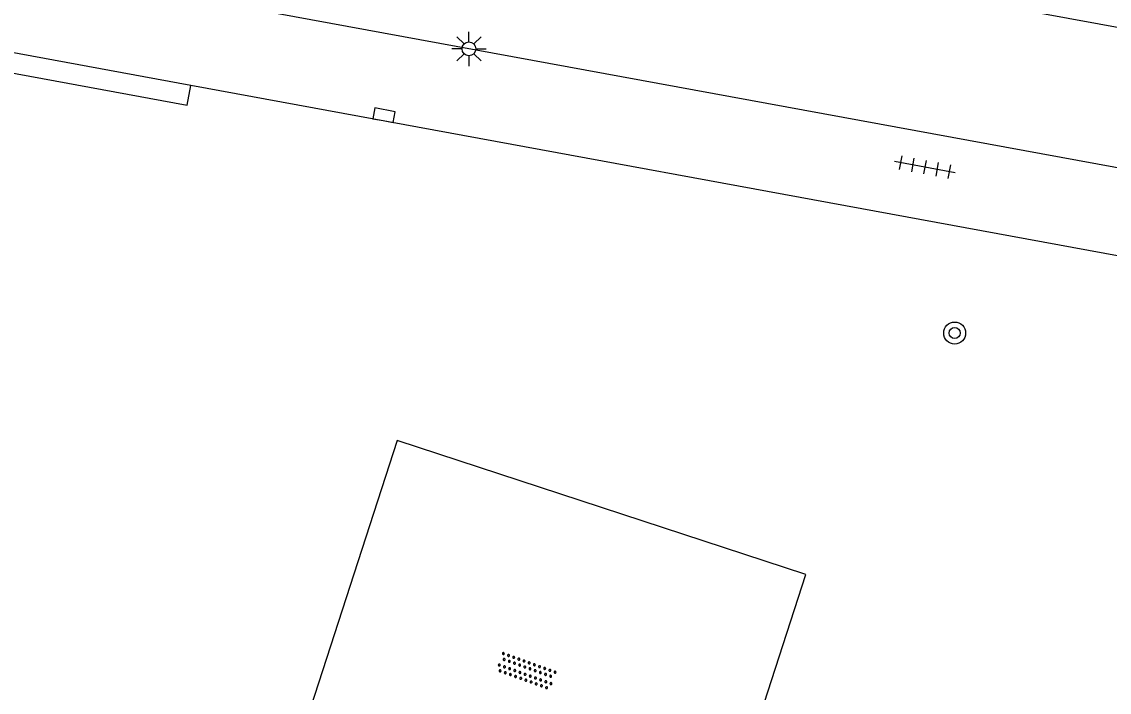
# Model space of a CAD drawing. Extents: x 132999 to 136000, y 398499 to 400501.
# Drawn here: x 133197.05 to 133236.66, y 399588.24 to 399612.64 of the extents above; entities that cross this region are included whole.
import ezdxf

# ---------------------------------------------------------------- set-up
doc = ezdxf.new("R2010")
doc.units = 0
for name, color, linetype in [('gg-bbg-hoofdgebouw', 7, 'Continuous'), ('gg-knt-verharding', 7, 'Continuous'), ('gt-grn-groengrens', 7, 'Continuous'), ('gt-symb-boom', 7, 'Continuous'), ('gt-symb-kolk', 7, 'Continuous'), ('gt-symb-lichtmast', 7, 'Continuous'), ('gt-symb-overige verharding', 7, 'Continuous'), ('gt-symb-tegel verharding', 7, 'Continuous')]:
    doc.layers.add(name, color=color, linetype=linetype)

# ---------------------------------------------------------------- blocks, each defined once
blk = doc.blocks.new('gt0-KOLK')
at = {"layer": 'gt-symb-kolk'}
blk.add_lwpolyline([(0, 0), (0.375, 0), (0.375, 0.4), (-0.375, 0.4), (-0.375, 0), (0, 0)], dxfattribs=at)
blk = doc.blocks.new('gt0-LMAST')
at = {"layer": 'gt-symb-lichtmast'}
for p, q in [((-0.182, 0.173), (-0.447, 0.438)), ((-0.005, 0.246), (-0.005, 0.621)), ((0.172, 0.173), (0.437, 0.438)), ((-0.255, -0.004), (-0.63, -0.004)), ((-0.182, -0.181), (-0.447, -0.446)), ((-0.005, -0.254), (-0.005, -0.629)), ((0.437, -0.446), (0.172, -0.181)), ((0.245, -0.004), (0.62, -0.004))]:
    blk.add_line(p, q, dxfattribs=at)
blk.add_circle((-0.005, -0.004), 0.25, dxfattribs=at)
blk = doc.blocks.new('gt0-TEG1')
at = {"layer": 'gt-symb-tegel verharding'}
for p, q in [((-1.125, 0), (1.125, 0)), ((-0.9, -0.25), (-0.9, 0.25)), ((-0.45, -0.25), (-0.45, 0.25)), ((0, -0.25), (0, 0.25)), ((0.45, -0.25), (0.45, 0.25)), ((0.9, -0.25), (0.9, 0.25))]:
    blk.add_line(p, q, dxfattribs=at)
blk = doc.blocks.new('gt0-BOOM')
at = {"layer": 'gt-symb-boom'}
for radius in [0.4, 0.2]:
    blk.add_circle((0, 0), radius, dxfattribs=at)
blk = doc.blocks.new('gt0-OVH')
at = {"layer": 'gt-symb-overige verharding'}
for points in [[(-0.972, 0.298), (-0.967, 0.308), (-0.965, 0.319), (-0.966, 0.33), (-0.971, 0.34), (-0.978, 0.348), (-0.988, 0.353), (-0.999, 0.355), (-1.01, 0.354), (-1.02, 0.349), (-1.028, 0.342), (-1.033, 0.332), (-1.035, 0.321), (-1.034, 0.31), (-1.029, 0.3), (-1.022, 0.292), (-1.012, 0.287), (-1.001, 0.285), (-0.99, 0.286), (-0.98, 0.291)], [(-0.872, 0.106), (-0.867, 0.116), (-0.865, 0.126), (-0.866, 0.137), (-0.871, 0.147), (-0.878, 0.156), (-0.888, 0.161), (-0.899, 0.163), (-0.91, 0.162), (-0.92, 0.157), (-0.928, 0.15), (-0.933, 0.14), (-0.935, 0.129), (-0.934, 0.118), (-0.929, 0.108), (-0.922, 0.1), (-0.912, 0.095), (-0.901, 0.092), (-0.89, 0.094), (-0.88, 0.098)], [(-0.772, 0.298), (-0.767, 0.308), (-0.765, 0.319), (-0.766, 0.33), (-0.771, 0.34), (-0.778, 0.348), (-0.788, 0.353), (-0.799, 0.355), (-0.81, 0.354), (-0.82, 0.349), (-0.828, 0.342), (-0.833, 0.332), (-0.835, 0.321), (-0.834, 0.31), (-0.829, 0.3), (-0.822, 0.292), (-0.812, 0.287), (-0.801, 0.285), (-0.79, 0.286), (-0.78, 0.291)], [(-0.672, 0.106), (-0.667, 0.116), (-0.665, 0.126), (-0.666, 0.137), (-0.671, 0.147), (-0.678, 0.156), (-0.688, 0.161), (-0.699, 0.163), (-0.71, 0.162), (-0.72, 0.157), (-0.728, 0.15), (-0.733, 0.14), (-0.735, 0.129), (-0.734, 0.118), (-0.729, 0.108), (-0.722, 0.1), (-0.712, 0.095), (-0.701, 0.092), (-0.69, 0.094), (-0.68, 0.098)], [(-0.572, 0.298), (-0.567, 0.308), (-0.565, 0.319), (-0.566, 0.33), (-0.571, 0.34), (-0.578, 0.348), (-0.588, 0.353), (-0.599, 0.355), (-0.61, 0.354), (-0.62, 0.349), (-0.628, 0.342), (-0.633, 0.332), (-0.635, 0.321), (-0.634, 0.31), (-0.629, 0.3), (-0.622, 0.292), (-0.612, 0.287), (-0.601, 0.285), (-0.59, 0.286), (-0.58, 0.291)], [(-0.472, 0.106), (-0.467, 0.116), (-0.465, 0.126), (-0.466, 0.137), (-0.471, 0.147), (-0.478, 0.156), (-0.488, 0.161), (-0.499, 0.163), (-0.51, 0.162), (-0.52, 0.157), (-0.528, 0.15), (-0.533, 0.14), (-0.535, 0.129), (-0.534, 0.118), (-0.529, 0.108), (-0.522, 0.1), (-0.512, 0.095), (-0.501, 0.092), (-0.49, 0.094), (-0.48, 0.098)], [(-0.372, 0.298), (-0.367, 0.308), (-0.365, 0.319), (-0.366, 0.33), (-0.371, 0.34), (-0.378, 0.348), (-0.388, 0.353), (-0.399, 0.355), (-0.41, 0.354), (-0.42, 0.349), (-0.428, 0.342), (-0.433, 0.332), (-0.435, 0.321), (-0.434, 0.31), (-0.429, 0.3), (-0.422, 0.292), (-0.412, 0.287), (-0.401, 0.285), (-0.39, 0.286), (-0.38, 0.291)], [(-0.272, 0.106), (-0.267, 0.116), (-0.265, 0.126), (-0.266, 0.137), (-0.271, 0.147), (-0.278, 0.156), (-0.288, 0.161), (-0.299, 0.163), (-0.31, 0.162), (-0.32, 0.157), (-0.328, 0.15), (-0.333, 0.14), (-0.335, 0.129), (-0.334, 0.118), (-0.329, 0.108), (-0.322, 0.1), (-0.312, 0.095), (-0.301, 0.092), (-0.29, 0.094), (-0.28, 0.098)], [(-0.172, 0.298), (-0.167, 0.308), (-0.165, 0.319), (-0.166, 0.33), (-0.171, 0.34), (-0.178, 0.348), (-0.188, 0.353), (-0.199, 0.355), (-0.21, 0.354), (-0.22, 0.349), (-0.228, 0.342), (-0.233, 0.332), (-0.235, 0.321), (-0.234, 0.31), (-0.229, 0.3), (-0.222, 0.292), (-0.212, 0.287), (-0.201, 0.285), (-0.19, 0.286), (-0.18, 0.291)], [(-0.072, 0.106), (-0.067, 0.116), (-0.065, 0.126), (-0.066, 0.137), (-0.071, 0.147), (-0.078, 0.156), (-0.088, 0.161), (-0.099, 0.163), (-0.11, 0.162), (-0.12, 0.157), (-0.128, 0.15), (-0.133, 0.14), (-0.135, 0.129), (-0.134, 0.118), (-0.129, 0.108), (-0.122, 0.1), (-0.112, 0.095), (-0.101, 0.092), (-0.09, 0.094), (-0.08, 0.098)], [(0.028, 0.298), (0.033, 0.308), (0.035, 0.319), (0.034, 0.33), (0.029, 0.34), (0.022, 0.348), (0.012, 0.353), (0.001, 0.355), (-0.01, 0.354), (-0.02, 0.349), (-0.028, 0.342), (-0.033, 0.332), (-0.035, 0.321), (-0.034, 0.31), (-0.029, 0.3), (-0.022, 0.292), (-0.012, 0.287), (-0.001, 0.285), (0.01, 0.286), (0.02, 0.291)], [(0.128, 0.106), (0.133, 0.116), (0.135, 0.126), (0.134, 0.137), (0.129, 0.147), (0.122, 0.156), (0.112, 0.161), (0.101, 0.163), (0.09, 0.162), (0.08, 0.157), (0.072, 0.15), (0.067, 0.14), (0.065, 0.129), (0.066, 0.118), (0.071, 0.108), (0.078, 0.1), (0.088, 0.095), (0.099, 0.092), (0.11, 0.094), (0.12, 0.098)], [(0.228, 0.298), (0.233, 0.308), (0.235, 0.319), (0.234, 0.33), (0.229, 0.34), (0.222, 0.348), (0.212, 0.353), (0.201, 0.355), (0.19, 0.354), (0.18, 0.349), (0.172, 0.342), (0.167, 0.332), (0.165, 0.321), (0.166, 0.31), (0.171, 0.3), (0.178, 0.292), (0.188, 0.287), (0.199, 0.285), (0.21, 0.286), (0.22, 0.291)], [(0.328, 0.106), (0.333, 0.116), (0.335, 0.126), (0.334, 0.137), (0.329, 0.147), (0.322, 0.156), (0.312, 0.161), (0.301, 0.163), (0.29, 0.162), (0.28, 0.157), (0.272, 0.15), (0.267, 0.14), (0.265, 0.129), (0.266, 0.118), (0.271, 0.108), (0.278, 0.1), (0.288, 0.095), (0.299, 0.092), (0.31, 0.094), (0.32, 0.098)], [(0.428, 0.298), (0.433, 0.308), (0.435, 0.319), (0.434, 0.33), (0.429, 0.34), (0.422, 0.348), (0.412, 0.353), (0.401, 0.355), (0.39, 0.354), (0.38, 0.349), (0.372, 0.342), (0.367, 0.332), (0.365, 0.321), (0.366, 0.31), (0.371, 0.3), (0.378, 0.292), (0.388, 0.287), (0.399, 0.285), (0.41, 0.286), (0.42, 0.291)], [(0.528, 0.106), (0.533, 0.116), (0.535, 0.126), (0.534, 0.137), (0.529, 0.147), (0.522, 0.156), (0.512, 0.161), (0.501, 0.163), (0.49, 0.162), (0.48, 0.157), (0.472, 0.15), (0.467, 0.14), (0.465, 0.129), (0.466, 0.118), (0.471, 0.108), (0.478, 0.1), (0.488, 0.095), (0.499, 0.092), (0.51, 0.094), (0.52, 0.098)], [(0.628, 0.298), (0.633, 0.308), (0.635, 0.319), (0.634, 0.33), (0.629, 0.34), (0.622, 0.348), (0.612, 0.353), (0.601, 0.355), (0.59, 0.354), (0.58, 0.349), (0.572, 0.342), (0.567, 0.332), (0.565, 0.321), (0.566, 0.31), (0.571, 0.3), (0.578, 0.292), (0.588, 0.287), (0.599, 0.285), (0.61, 0.286), (0.62, 0.291)], [(0.728, 0.106), (0.733, 0.116), (0.735, 0.126), (0.734, 0.137), (0.729, 0.147), (0.722, 0.156), (0.712, 0.161), (0.701, 0.163), (0.69, 0.162), (0.68, 0.157), (0.672, 0.15), (0.667, 0.14), (0.665, 0.129), (0.666, 0.118), (0.671, 0.108), (0.678, 0.1), (0.688, 0.095), (0.699, 0.092), (0.71, 0.094), (0.72, 0.098)], [(0.828, 0.298), (0.833, 0.308), (0.835, 0.319), (0.834, 0.33), (0.829, 0.34), (0.822, 0.348), (0.812, 0.353), (0.801, 0.355), (0.79, 0.354), (0.78, 0.349), (0.772, 0.342), (0.767, 0.332), (0.765, 0.321), (0.766, 0.31), (0.771, 0.3), (0.778, 0.292), (0.788, 0.287), (0.799, 0.285), (0.81, 0.286), (0.82, 0.291)], [(0.928, 0.106), (0.933, 0.116), (0.935, 0.126), (0.934, 0.137), (0.929, 0.147), (0.922, 0.156), (0.912, 0.161), (0.901, 0.163), (0.89, 0.162), (0.88, 0.157), (0.872, 0.15), (0.867, 0.14), (0.865, 0.129), (0.866, 0.118), (0.871, 0.108), (0.878, 0.1), (0.888, 0.095), (0.899, 0.092), (0.91, 0.094), (0.92, 0.098)], [(1.028, 0.298), (1.033, 0.308), (1.035, 0.319), (1.034, 0.33), (1.029, 0.34), (1.022, 0.348), (1.012, 0.353), (1.001, 0.355), (0.99, 0.354), (0.98, 0.349), (0.972, 0.342), (0.967, 0.332), (0.965, 0.321), (0.966, 0.31), (0.971, 0.3), (0.978, 0.292), (0.988, 0.287), (0.999, 0.285), (1.01, 0.286), (1.02, 0.291)], [(-0.972, -0.142), (-0.967, -0.132), (-0.965, -0.121), (-0.966, -0.11), (-0.971, -0.1), (-0.978, -0.092), (-0.988, -0.087), (-0.999, -0.085), (-1.01, -0.086), (-1.02, -0.091), (-1.028, -0.098), (-1.033, -0.108), (-1.035, -0.119), (-1.034, -0.13), (-1.029, -0.14), (-1.022, -0.148), (-1.012, -0.153), (-1.001, -0.155), (-0.99, -0.154), (-0.98, -0.149)], [(-0.872, -0.334), (-0.867, -0.324), (-0.865, -0.314), (-0.866, -0.303), (-0.871, -0.293), (-0.878, -0.284), (-0.888, -0.279), (-0.899, -0.277), (-0.91, -0.278), (-0.92, -0.283), (-0.928, -0.29), (-0.933, -0.3), (-0.935, -0.311), (-0.934, -0.322), (-0.929, -0.332), (-0.922, -0.34), (-0.912, -0.345), (-0.901, -0.348), (-0.89, -0.346), (-0.88, -0.342)], [(-0.772, -0.142), (-0.767, -0.132), (-0.765, -0.121), (-0.766, -0.11), (-0.771, -0.1), (-0.778, -0.092), (-0.788, -0.087), (-0.799, -0.085), (-0.81, -0.086), (-0.82, -0.091), (-0.828, -0.098), (-0.833, -0.108), (-0.835, -0.119), (-0.834, -0.13), (-0.829, -0.14), (-0.822, -0.148), (-0.812, -0.153), (-0.801, -0.155), (-0.79, -0.154), (-0.78, -0.149)], [(-0.672, -0.334), (-0.667, -0.324), (-0.665, -0.314), (-0.666, -0.303), (-0.671, -0.293), (-0.678, -0.284), (-0.688, -0.279), (-0.699, -0.277), (-0.71, -0.278), (-0.72, -0.283), (-0.728, -0.29), (-0.733, -0.3), (-0.735, -0.311), (-0.734, -0.322), (-0.729, -0.332), (-0.722, -0.34), (-0.712, -0.345), (-0.701, -0.348), (-0.69, -0.346), (-0.68, -0.342)], [(-0.572, -0.142), (-0.567, -0.132), (-0.565, -0.121), (-0.566, -0.11), (-0.571, -0.1), (-0.578, -0.092), (-0.588, -0.087), (-0.599, -0.085), (-0.61, -0.086), (-0.62, -0.091), (-0.628, -0.098), (-0.633, -0.108), (-0.635, -0.119), (-0.634, -0.13), (-0.629, -0.14), (-0.622, -0.148), (-0.612, -0.153), (-0.601, -0.155), (-0.59, -0.154), (-0.58, -0.149)], [(-0.472, -0.334), (-0.467, -0.324), (-0.465, -0.314), (-0.466, -0.303), (-0.471, -0.293), (-0.478, -0.284), (-0.488, -0.279), (-0.499, -0.277), (-0.51, -0.278), (-0.52, -0.283), (-0.528, -0.29), (-0.533, -0.3), (-0.535, -0.311), (-0.534, -0.322), (-0.529, -0.332), (-0.522, -0.34), (-0.512, -0.345), (-0.501, -0.348), (-0.49, -0.346), (-0.48, -0.342)], [(-0.372, -0.142), (-0.367, -0.132), (-0.365, -0.121), (-0.366, -0.11), (-0.371, -0.1), (-0.378, -0.092), (-0.388, -0.087), (-0.399, -0.085), (-0.41, -0.086), (-0.42, -0.091), (-0.428, -0.098), (-0.433, -0.108), (-0.435, -0.119), (-0.434, -0.13), (-0.429, -0.14), (-0.422, -0.148), (-0.412, -0.153), (-0.401, -0.155), (-0.39, -0.154), (-0.38, -0.149)], [(-0.272, -0.334), (-0.267, -0.324), (-0.265, -0.314), (-0.266, -0.303), (-0.271, -0.293), (-0.278, -0.284), (-0.288, -0.279), (-0.299, -0.277), (-0.31, -0.278), (-0.32, -0.283), (-0.328, -0.29), (-0.333, -0.3), (-0.335, -0.311), (-0.334, -0.322), (-0.329, -0.332), (-0.322, -0.34), (-0.312, -0.345), (-0.301, -0.348), (-0.29, -0.346), (-0.28, -0.342)], [(-0.172, -0.142), (-0.167, -0.132), (-0.165, -0.121), (-0.166, -0.11), (-0.171, -0.1), (-0.178, -0.092), (-0.188, -0.087), (-0.199, -0.085), (-0.21, -0.086), (-0.22, -0.091), (-0.228, -0.098), (-0.233, -0.108), (-0.235, -0.119), (-0.234, -0.13), (-0.229, -0.14), (-0.222, -0.148), (-0.212, -0.153), (-0.201, -0.155), (-0.19, -0.154), (-0.18, -0.149)], [(-0.072, -0.334), (-0.067, -0.324), (-0.065, -0.314), (-0.066, -0.303), (-0.071, -0.293), (-0.078, -0.284), (-0.088, -0.279), (-0.099, -0.277), (-0.11, -0.278), (-0.12, -0.283), (-0.128, -0.29), (-0.133, -0.3), (-0.135, -0.311), (-0.134, -0.322), (-0.129, -0.332), (-0.122, -0.34), (-0.112, -0.345), (-0.101, -0.348), (-0.09, -0.346), (-0.08, -0.342)], [(0.028, -0.142), (0.033, -0.132), (0.035, -0.121), (0.034, -0.11), (0.029, -0.1), (0.022, -0.092), (0.012, -0.087), (0.001, -0.085), (-0.01, -0.086), (-0.02, -0.091), (-0.028, -0.098), (-0.033, -0.108), (-0.035, -0.119), (-0.034, -0.13), (-0.029, -0.14), (-0.022, -0.148), (-0.012, -0.153), (-0.001, -0.155), (0.01, -0.154), (0.02, -0.149)], [(0.128, -0.334), (0.133, -0.324), (0.135, -0.314), (0.134, -0.303), (0.129, -0.293), (0.122, -0.284), (0.112, -0.279), (0.101, -0.277), (0.09, -0.278), (0.08, -0.283), (0.072, -0.29), (0.067, -0.3), (0.065, -0.311), (0.066, -0.322), (0.071, -0.332), (0.078, -0.34), (0.088, -0.345), (0.099, -0.348), (0.11, -0.346), (0.12, -0.342)], [(0.228, -0.142), (0.233, -0.132), (0.235, -0.121), (0.234, -0.11), (0.229, -0.1), (0.222, -0.092), (0.212, -0.087), (0.201, -0.085), (0.19, -0.086), (0.18, -0.091), (0.172, -0.098), (0.167, -0.108), (0.165, -0.119), (0.166, -0.13), (0.171, -0.14), (0.178, -0.148), (0.188, -0.153), (0.199, -0.155), (0.21, -0.154), (0.22, -0.149)], [(0.328, -0.334), (0.333, -0.324), (0.335, -0.314), (0.334, -0.303), (0.329, -0.293), (0.322, -0.284), (0.312, -0.279), (0.301, -0.277), (0.29, -0.278), (0.28, -0.283), (0.272, -0.29), (0.267, -0.3), (0.265, -0.311), (0.266, -0.322), (0.271, -0.332), (0.278, -0.34), (0.288, -0.345), (0.299, -0.348), (0.31, -0.346), (0.32, -0.342)], [(0.428, -0.142), (0.433, -0.132), (0.435, -0.121), (0.434, -0.11), (0.429, -0.1), (0.422, -0.092), (0.412, -0.087), (0.401, -0.085), (0.39, -0.086), (0.38, -0.091), (0.372, -0.098), (0.367, -0.108), (0.365, -0.119), (0.366, -0.13), (0.371, -0.14), (0.378, -0.148), (0.388, -0.153), (0.399, -0.155), (0.41, -0.154), (0.42, -0.149)], [(0.528, -0.334), (0.533, -0.324), (0.535, -0.314), (0.534, -0.303), (0.529, -0.293), (0.522, -0.284), (0.512, -0.279), (0.501, -0.277), (0.49, -0.278), (0.48, -0.283), (0.472, -0.29), (0.467, -0.3), (0.465, -0.311), (0.466, -0.322), (0.471, -0.332), (0.478, -0.34), (0.488, -0.345), (0.499, -0.348), (0.51, -0.346), (0.52, -0.342)], [(0.628, -0.142), (0.633, -0.132), (0.635, -0.121), (0.634, -0.11), (0.629, -0.1), (0.622, -0.092), (0.612, -0.087), (0.601, -0.085), (0.59, -0.086), (0.58, -0.091), (0.572, -0.098), (0.567, -0.108), (0.565, -0.119), (0.566, -0.13), (0.571, -0.14), (0.578, -0.148), (0.588, -0.153), (0.599, -0.155), (0.61, -0.154), (0.62, -0.149)], [(0.728, -0.334), (0.733, -0.324), (0.735, -0.314), (0.734, -0.303), (0.729, -0.293), (0.722, -0.284), (0.712, -0.279), (0.701, -0.277), (0.69, -0.278), (0.68, -0.283), (0.672, -0.29), (0.667, -0.3), (0.665, -0.311), (0.666, -0.322), (0.671, -0.332), (0.678, -0.34), (0.688, -0.345), (0.699, -0.348), (0.71, -0.346), (0.72, -0.342)], [(0.828, -0.142), (0.833, -0.132), (0.835, -0.121), (0.834, -0.11), (0.829, -0.1), (0.822, -0.092), (0.812, -0.087), (0.801, -0.085), (0.79, -0.086), (0.78, -0.091), (0.772, -0.098), (0.767, -0.108), (0.765, -0.119), (0.766, -0.13), (0.771, -0.14), (0.778, -0.148), (0.788, -0.153), (0.799, -0.155), (0.81, -0.154), (0.82, -0.149)], [(0.928, -0.334), (0.933, -0.324), (0.935, -0.314), (0.934, -0.303), (0.929, -0.293), (0.922, -0.284), (0.912, -0.279), (0.901, -0.277), (0.89, -0.278), (0.88, -0.283), (0.872, -0.29), (0.867, -0.3), (0.865, -0.311), (0.866, -0.322), (0.871, -0.332), (0.878, -0.34), (0.888, -0.345), (0.899, -0.348), (0.91, -0.346), (0.92, -0.342)], [(1.028, -0.142), (1.033, -0.132), (1.035, -0.121), (1.034, -0.11), (1.029, -0.1), (1.022, -0.092), (1.012, -0.087), (1.001, -0.085), (0.99, -0.086), (0.98, -0.091), (0.972, -0.098), (0.967, -0.108), (0.965, -0.119), (0.966, -0.13), (0.971, -0.14), (0.978, -0.148), (0.988, -0.153), (0.999, -0.155), (1.01, -0.154), (1.02, -0.149)]]:
    blk.add_lwpolyline(points, close=True, dxfattribs=at)

msp = doc.modelspace()

# ---------------------------------------------------------------- linework, layer by layer
at = {"layer": 'gg-bbg-hoofdgebouw'}
msp.add_line((133233.897, 399612.996), (133239.728, 399611.926), dxfattribs=at)
at = {"layer": 'gg-knt-verharding'}
for p, q in [((133203.615, 399613.462), (133250.82, 399604.79)), ((133203.206, 399610.316), (133194.15, 399611.98)), ((133250.105, 399601.7), (133203.206, 399610.316))]:
    msp.add_line(p, q, dxfattribs=at)
msp.add_lwpolyline([(133221.603, 399580.167), (133225.603, 399592.525), (133210.725, 399597.405), (133206.716, 399585.056), (133221.603, 399580.167)], dxfattribs=at)
at = {"layer": 'gt-grn-groengrens'}
msp.add_lwpolyline([(133180.47, 399606.718), (133178.231, 399594.299), (133191.28, 399591.967), (133194.705, 399611.139), (133203.075, 399609.601), (133203.206, 399610.316)], dxfattribs=at)

# ---------------------------------------------------------------- block references
at = {"layer": 'gt-symb-boom'}
msp.add_blockref('gt0-BOOM', (133231.027, 399601.309), dxfattribs=at)
at = {"layer": 'gt-symb-kolk', "rotation": -10.366322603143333}
msp.add_blockref('gt0-KOLK', (133210.213, 399609.038), dxfattribs=at)
at = {"layer": 'gt-symb-lichtmast'}
msp.add_blockref('gt0-LMAST', (133213.345, 399611.654), dxfattribs=at)
at = {"layer": 'gt-symb-overige verharding', "rotation": -19.811811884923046}
msp.add_blockref('gt0-OVH', (133215.425, 399589.006), dxfattribs=at)
at = {"layer": 'gt-symb-tegel verharding', "rotation": 169.63367739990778}
msp.add_blockref('gt0-TEG1', (133229.942, 399607.345), dxfattribs=at)

doc.saveas('drawing.dxf')
